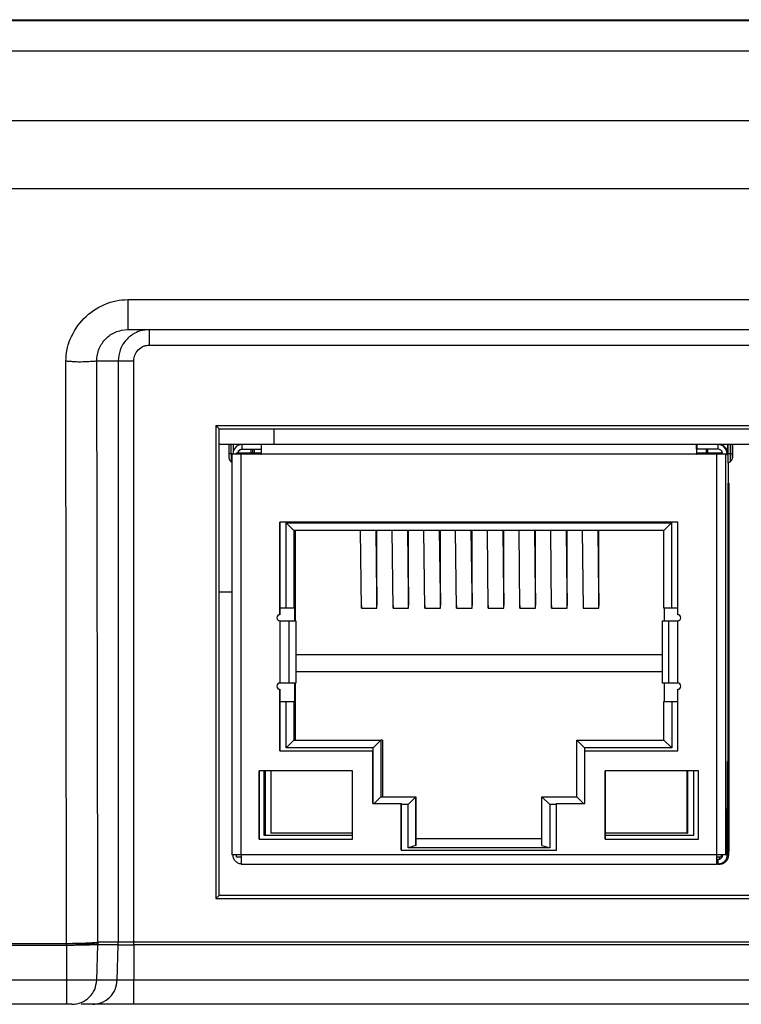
# Model space of a CAD drawing. Header units: millimetres. Extents: x -1063 to 345, y 512 to 8005.
# Tile 389 of 397: x -856 to -833, y 7840 to 7871. Entities that reach past the tile are written whole.
import ezdxf

# ---------------------------------------------------------------- set-up
doc = ezdxf.new("R2010")
doc.units = ezdxf.units.MM
doc.header["$LTSCALE"] = 5

msp = doc.modelspace()

# ---------------------------------------------------------------- linework, layer by layer
at = {"color": 7, "linetype": 'Continuous', "lineweight": 25}
for p, q in [((-657.703, 7871.451), (-897.703, 7871.451)), ((-897.651, 7871.491), (-658.151, 7871.491)), ((-897.704, 7870.485), (-657.704, 7870.485)), ((-897.704, 7868.251), (-657.704, 7868.251)), ((-657.704, 7866.051), (-897.704, 7866.051)), ((-852.42, 7862.489), (-703.003, 7862.489)), ((-852.628, 7861.502), (-852.419, 7861.524)), ((-852.419, 7861.524), (-703.002, 7861.524)), ((-851.724, 7861.024), (-703.678, 7861.024)), ((-854.392, 7841.772), (-854.41, 7860.516)), ((-853.387, 7843.041), (-853.419, 7860.524)), ((-853.419, 7860.524), (-852.725, 7860.524)), ((-852.725, 7860.524), (-852.725, 7841.824)), ((-852.225, 7841.824), (-852.225, 7860.524)), ((-849.583, 7858.434), (-815.374, 7858.434)), ((-849.583, 7858.434), (-849.583, 7843.224)), ((-849.583, 7858.434), (-849.484, 7858.336)), ((-849.478, 7843.324), (-849.485, 7858.336)), ((-849.484, 7858.336), (-815.472, 7858.336)), ((-848.124, 7857.83), (-849.498, 7857.83)), ((-849.165, 7857.83), (-849.165, 7857.53)), ((-849.018, 7857.681), (-849.018, 7857.83)), ((-848.868, 7857.83), (-848.868, 7857.801)), ((-848.866, 7857.83), (-848.866, 7857.802)), ((-848.862, 7857.804), (-848.862, 7857.83)), ((-815.473, 7857.822), (-848.124, 7857.83)), ((-834.124, 7857.68), (-834.124, 7857.83)), ((-834.117, 7857.83), (-834.124, 7857.83)), ((-834.108, 7857.83), (-834.108, 7857.68)), ((-833.268, 7857.784), (-833.268, 7857.83)), ((-833.118, 7857.681), (-833.118, 7857.83)), ((-833.116, 7857.83), (-833.116, 7857.53)), ((-832.964, 7857.53), (-832.964, 7857.83)), ((-849.074, 7857.53), (-849.074, 7844.63)), ((-849.074, 7857.53), (-848.775, 7857.53)), ((-848.924, 7857.53), (-848.924, 7857.56)), ((-848.924, 7857.56), (-848.125, 7857.56)), ((-848.862, 7857.56), (-848.862, 7857.568)), ((-848.775, 7844.63), (-848.775, 7857.53)), ((-848.775, 7857.53), (-848.135, 7857.53)), ((-848.737, 7857.681), (-848.125, 7857.681)), ((-848.458, 7857.681), (-848.458, 7857.56)), ((-848.458, 7857.681), (-848.458, 7857.56)), ((-848.394, 7857.56), (-848.394, 7857.681)), ((-848.351, 7857.681), (-848.351, 7857.56)), ((-848.135, 7857.53), (-848.135, 7857.52)), ((-848.134, 7857.53), (-848.135, 7857.53)), ((-848.135, 7857.52), (-848.125, 7857.52)), ((-848.134, 7857.52), (-848.134, 7857.53)), ((-848.125, 7857.52), (-848.125, 7857.53)), ((-848.125, 7857.53), (-834.125, 7857.53)), ((-834.125, 7857.56), (-833.324, 7857.56)), ((-834.125, 7857.53), (-834.125, 7857.52)), ((-834.125, 7857.53), (-834.125, 7857.53)), ((-834.125, 7857.52), (-834.125, 7857.53)), ((-834.125, 7857.52), (-834.115, 7857.52)), ((-834.124, 7857.68), (-834.108, 7857.68)), ((-834.115, 7857.52), (-834.115, 7857.53)), ((-834.115, 7857.53), (-833.475, 7857.53)), ((-833.437, 7857.681), (-834.108, 7857.681)), ((-833.81, 7857.681), (-833.81, 7857.56)), ((-833.764, 7857.681), (-833.764, 7857.56)), ((-833.475, 7857.53), (-833.475, 7844.63)), ((-833.475, 7857.53), (-833.174, 7857.53)), ((-833.324, 7857.56), (-833.324, 7857.53)), ((-833.287, 7857.56), (-833.324, 7857.56)), ((-833.174, 7844.63), (-833.174, 7857.53)), ((-833.174, 7857.53), (-833.137, 7857.53)), ((-833.137, 7857.531), (-833.119, 7857.531)), ((-833.041, 7857.53), (-833.116, 7857.53)), ((-833.041, 7857.53), (-832.965, 7857.53)), ((-849.09, 7857.273), (-849.074, 7857.264)), ((-833.115, 7857.23), (-833.04, 7857.273)), ((-833.04, 7857.273), (-833.115, 7857.23)), ((-833.107, 7857.235), (-833.107, 7856.18)), ((-833.097, 7856.58), (-833.107, 7856.58)), ((-833.097, 7847.586), (-833.097, 7856.58)), ((-833.097, 7856.58), (-833.084, 7856.58)), ((-833.084, 7844.736), (-833.084, 7856.58)), ((-833.084, 7856.58), (-833.084, 7844.736)), ((-833.103, 7856.18), (-833.107, 7856.18)), ((-833.103, 7856.18), (-833.103, 7847.63)), ((-834.725, 7855.33), (-847.525, 7855.33)), ((-847.525, 7855.33), (-847.525, 7852.355)), ((-847.524, 7852.355), (-847.524, 7855.33)), ((-847.324, 7855.31), (-834.924, 7855.31)), ((-847.324, 7852.56), (-847.324, 7855.31)), ((-847.073, 7855.06), (-847.324, 7855.31)), ((-835.173, 7855.06), (-834.924, 7855.31)), ((-834.924, 7855.31), (-834.924, 7852.56)), ((-834.725, 7852.355), (-834.725, 7855.33)), ((-833.088, 7855.43), (-833.093, 7855.43)), ((-833.093, 7855.43), (-833.093, 7854.28)), ((-833.088, 7854.28), (-833.088, 7855.43)), ((-835.173, 7855.06), (-847.073, 7855.06)), ((-847.073, 7855.06), (-847.073, 7852.56)), ((-847.033, 7855.06), (-847.033, 7852.56)), ((-844.902, 7852.56), (-844.931, 7855.06)), ((-844.431, 7855.06), (-844.403, 7852.654)), ((-844.403, 7853.027), (-844.427, 7855.06)), ((-844.403, 7852.56), (-844.403, 7855.06)), ((-843.882, 7852.56), (-843.911, 7855.06)), ((-843.411, 7855.06), (-843.383, 7852.654)), ((-843.383, 7853.027), (-843.407, 7855.06)), ((-843.383, 7852.56), (-843.383, 7855.06)), ((-842.862, 7852.56), (-842.891, 7855.06)), ((-842.391, 7855.06), (-842.363, 7852.654)), ((-842.363, 7853.027), (-842.387, 7855.06)), ((-842.363, 7852.56), (-842.363, 7855.06)), ((-841.842, 7852.56), (-841.871, 7855.06)), ((-841.371, 7855.06), (-841.343, 7852.654)), ((-841.343, 7853.027), (-841.367, 7855.06)), ((-841.343, 7852.56), (-841.343, 7855.06)), ((-840.822, 7852.56), (-840.851, 7855.06)), ((-840.351, 7855.06), (-840.323, 7852.654)), ((-840.323, 7853.027), (-840.347, 7855.06)), ((-840.323, 7852.56), (-840.323, 7855.06)), ((-839.802, 7852.56), (-839.831, 7855.06)), ((-839.331, 7855.06), (-839.303, 7852.654)), ((-839.303, 7853.027), (-839.327, 7855.06)), ((-839.303, 7852.56), (-839.303, 7855.06)), ((-838.782, 7852.56), (-838.811, 7855.06)), ((-838.311, 7855.06), (-838.283, 7852.654)), ((-838.283, 7853.027), (-838.307, 7855.06)), ((-838.283, 7852.56), (-838.283, 7855.06)), ((-837.762, 7852.56), (-837.791, 7855.06)), ((-837.291, 7855.06), (-837.263, 7852.654)), ((-837.263, 7853.027), (-837.287, 7855.06)), ((-837.263, 7852.56), (-837.263, 7855.06)), ((-835.173, 7852.56), (-835.173, 7855.06)), ((-833.093, 7854.28), (-833.088, 7854.28)), ((-844.903, 7852.654), (-844.903, 7852.56)), ((-843.883, 7852.654), (-843.883, 7852.56)), ((-842.863, 7852.654), (-842.863, 7852.56)), ((-841.843, 7852.654), (-841.843, 7852.56)), ((-840.823, 7852.654), (-840.823, 7852.56)), ((-839.803, 7852.654), (-839.803, 7852.56)), ((-838.783, 7852.654), (-838.783, 7852.56)), ((-837.763, 7852.654), (-837.763, 7852.56)), ((-847.524, 7852.355), (-847.525, 7852.355)), ((-847.324, 7852.56), (-847.524, 7852.56)), ((-847.073, 7852.56), (-847.324, 7852.56)), ((-847.052, 7852.56), (-847.073, 7852.56)), ((-847.052, 7852.56), (-847.053, 7852.155)), ((-847.033, 7852.56), (-847.052, 7852.56)), ((-847.033, 7852.56), (-847.033, 7852.155)), ((-844.903, 7852.56), (-844.403, 7852.56)), ((-843.883, 7852.56), (-843.383, 7852.56)), ((-842.863, 7852.56), (-842.363, 7852.56)), ((-841.843, 7852.56), (-841.343, 7852.56)), ((-840.823, 7852.56), (-840.323, 7852.56)), ((-839.803, 7852.56), (-839.303, 7852.56)), ((-838.783, 7852.56), (-838.283, 7852.56)), ((-837.763, 7852.56), (-837.263, 7852.56)), ((-834.924, 7852.56), (-835.173, 7852.56)), ((-835.151, 7852.155), (-835.152, 7852.56)), ((-834.725, 7852.56), (-834.924, 7852.56)), ((-847.525, 7852.155), (-847.525, 7850.155)), ((-847.525, 7852.155), (-847.225, 7852.155)), ((-847.225, 7850.155), (-847.225, 7852.155)), ((-847.225, 7852.155), (-847.009, 7852.155)), ((-847.009, 7852.155), (-847.009, 7850.155)), ((-847.009, 7852.155), (-847.008, 7852.155)), ((-847.008, 7852.155), (-847.008, 7850.155)), ((-835.22, 7850.155), (-835.22, 7852.155)), ((-835.22, 7852.155), (-835.219, 7852.155)), ((-835.219, 7850.155), (-835.219, 7852.155)), ((-835.219, 7852.155), (-835.023, 7852.155)), ((-835.023, 7852.155), (-835.023, 7850.155)), ((-835.023, 7852.155), (-834.725, 7852.155)), ((-834.725, 7850.155), (-834.725, 7852.155)), ((-835.22, 7851.06), (-847.008, 7851.06)), ((-835.22, 7850.514), (-847.008, 7850.514)), ((-847.225, 7850.155), (-847.525, 7850.155)), ((-847.009, 7850.155), (-847.225, 7850.155)), ((-847.056, 7850.155), (-847.057, 7849.56)), ((-847.03, 7850.155), (-847.031, 7849.56)), ((-847.008, 7850.155), (-847.009, 7850.155)), ((-835.219, 7850.155), (-835.22, 7850.155)), ((-835.023, 7850.155), (-835.219, 7850.155)), ((-835.147, 7849.56), (-835.148, 7850.155)), ((-834.725, 7850.155), (-835.023, 7850.155)), ((-847.525, 7849.955), (-847.525, 7847.98)), ((-847.525, 7849.955), (-847.524, 7849.955)), ((-847.524, 7847.98), (-847.524, 7849.955)), ((-834.725, 7847.98), (-834.725, 7849.955)), ((-847.524, 7849.56), (-847.329, 7849.56)), ((-847.329, 7848.07), (-847.329, 7849.56)), ((-847.329, 7849.56), (-847.078, 7849.56)), ((-847.078, 7849.56), (-847.078, 7848.32)), ((-847.057, 7849.56), (-847.078, 7849.56)), ((-847.031, 7849.56), (-847.057, 7849.56)), ((-847.031, 7849.56), (-847.031, 7848.32)), ((-835.168, 7848.32), (-835.168, 7849.56)), ((-835.168, 7849.56), (-834.919, 7849.56)), ((-834.919, 7849.56), (-834.919, 7848.07)), ((-834.919, 7849.56), (-834.725, 7849.56)), ((-847.078, 7848.32), (-847.329, 7848.07)), ((-847.078, 7848.32), (-844.273, 7848.32)), ((-844.273, 7848.32), (-844.524, 7848.07)), ((-844.273, 7848.32), (-844.273, 7846.5)), ((-844.226, 7848.32), (-844.273, 7848.32)), ((-844.226, 7848.32), (-844.226, 7846.5)), ((-837.973, 7848.32), (-837.724, 7848.07)), ((-837.973, 7848.32), (-835.168, 7848.32)), ((-837.973, 7846.5), (-837.973, 7848.32)), ((-835.168, 7848.32), (-834.919, 7848.07)), ((-847.525, 7847.98), (-844.54, 7847.98)), ((-844.524, 7848.07), (-847.329, 7848.07)), ((-844.54, 7847.98), (-844.54, 7846.28)), ((-844.539, 7847.98), (-844.54, 7847.98)), ((-844.539, 7846.28), (-844.539, 7847.98)), ((-844.524, 7846.28), (-844.524, 7848.07)), ((-837.724, 7848.07), (-837.724, 7846.28)), ((-834.919, 7848.07), (-837.724, 7848.07)), ((-837.71, 7846.28), (-837.71, 7847.98)), ((-837.71, 7847.98), (-834.725, 7847.98)), ((-833.138, 7844.63), (-833.125, 7847.63)), ((-833.103, 7847.63), (-833.125, 7847.63)), ((-833.097, 7847.586), (-833.125, 7847.586)), ((-833.097, 7847.586), (-833.096, 7847.48)), ((-848.19, 7847.33), (-848.19, 7845.13)), ((-845.19, 7847.33), (-848.19, 7847.33)), ((-848.189, 7845.13), (-848.189, 7847.33)), ((-848.039, 7847.33), (-848.039, 7845.26)), ((-847.998, 7847.33), (-847.998, 7845.26)), ((-847.822, 7847.33), (-847.822, 7845.33)), ((-845.19, 7845.13), (-845.19, 7847.33)), ((-834.06, 7847.33), (-837.06, 7847.33)), ((-837.06, 7847.33), (-837.06, 7845.13)), ((-837.06, 7845.13), (-837.06, 7847.33)), ((-834.422, 7845.33), (-834.422, 7847.33)), ((-834.409, 7847.33), (-834.409, 7845.33)), ((-834.209, 7845.26), (-834.209, 7847.33)), ((-834.06, 7845.13), (-834.06, 7847.33)), ((-833.124, 7847.48), (-833.136, 7844.63)), ((-833.124, 7847.48), (-833.126, 7847.48)), ((-833.124, 7847.48), (-833.097, 7847.48)), ((-833.085, 7844.63), (-833.097, 7847.48)), ((-844.273, 7846.5), (-844.494, 7846.28)), ((-844.273, 7846.5), (-843.153, 7846.5)), ((-843.153, 7846.5), (-843.404, 7846.25)), ((-843.153, 7846.5), (-843.153, 7844.927)), ((-843.147, 7846.5), (-843.153, 7846.5)), ((-843.147, 7845.16), (-843.147, 7846.5)), ((-839.093, 7846.5), (-837.973, 7846.5)), ((-839.093, 7846.5), (-838.844, 7846.25)), ((-839.093, 7844.927), (-839.093, 7846.5)), ((-837.973, 7846.5), (-837.754, 7846.28)), ((-844.54, 7846.28), (-843.625, 7846.28)), ((-843.625, 7846.28), (-843.625, 7844.78)), ((-843.624, 7846.28), (-843.625, 7846.28)), ((-843.624, 7844.78), (-843.624, 7846.28)), ((-843.404, 7846.25), (-843.624, 7846.25)), ((-843.404, 7844.86), (-843.404, 7846.25)), ((-838.844, 7846.25), (-838.844, 7844.86)), ((-838.625, 7846.25), (-838.844, 7846.25)), ((-838.625, 7844.78), (-838.625, 7846.28)), ((-838.625, 7846.28), (-837.71, 7846.28)), ((-848.19, 7845.13), (-845.19, 7845.13)), ((-848.039, 7845.26), (-845.19, 7845.26)), ((-845.19, 7845.33), (-847.822, 7845.33)), ((-843.153, 7844.927), (-843.149, 7845.16)), ((-843.149, 7845.16), (-839.093, 7845.16)), ((-834.422, 7845.33), (-837.06, 7845.33)), ((-837.06, 7845.26), (-834.209, 7845.26)), ((-837.06, 7845.13), (-834.06, 7845.13)), ((-834.422, 7845.33), (-834.409, 7845.33)), ((-843.625, 7844.78), (-838.625, 7844.78)), ((-843.153, 7844.927), (-843.404, 7844.86)), ((-838.844, 7844.86), (-843.404, 7844.86)), ((-839.093, 7844.927), (-838.844, 7844.86)), ((-848.775, 7844.63), (-849.074, 7844.63)), ((-848.924, 7844.56), (-848.924, 7844.63)), ((-848.775, 7844.56), (-848.924, 7844.56)), ((-833.475, 7844.63), (-848.775, 7844.63)), ((-833.174, 7844.63), (-833.475, 7844.63)), ((-833.324, 7844.56), (-833.474, 7844.56)), ((-833.474, 7844.48), (-833.474, 7844.33)), ((-833.438, 7844.48), (-833.474, 7844.48)), ((-833.438, 7844.48), (-833.438, 7844.33)), ((-833.438, 7844.48), (-833.438, 7844.33)), ((-833.324, 7844.63), (-833.324, 7844.56)), ((-833.287, 7844.56), (-833.324, 7844.56)), ((-833.287, 7844.56), (-833.287, 7844.63)), ((-833.138, 7844.63), (-833.174, 7844.63)), ((-833.136, 7844.63), (-833.138, 7844.63)), ((-833.085, 7844.63), (-833.136, 7844.63)), ((-848.774, 7844.33), (-833.474, 7844.33)), ((-848.737, 7844.33), (-848.727, 7844.33)), ((-833.438, 7844.33), (-833.474, 7844.33)), ((-833.438, 7844.33), (-833.384, 7844.33)), ((-849.583, 7843.224), (-849.484, 7843.324)), ((-849.583, 7843.224), (-815.374, 7843.224)), ((-815.475, 7843.324), (-849.483, 7843.324)), ((-854.392, 7841.772), (-897.673, 7841.772)), ((-854.386, 7841.715), (-897.673, 7841.715)), ((-854.386, 7841.715), (-854.392, 7841.772)), ((-854.384, 7840.602), (-854.386, 7841.715)), ((-853.419, 7840.602), (-853.387, 7841.741)), ((-853.387, 7841.741), (-853.385, 7841.772)), ((-852.727, 7841.74), (-853.387, 7841.741)), ((-853.385, 7841.824), (-853.385, 7841.772)), ((-852.725, 7841.824), (-853.385, 7841.824)), ((-852.759, 7840.602), (-852.727, 7841.74)), ((-852.727, 7841.74), (-852.725, 7841.824)), ((-852.723, 7841.824), (-852.725, 7841.824)), ((-852.225, 7841.824), (-852.269, 7841.824)), ((-852.225, 7841.74), (-852.225, 7841.824)), ((-703.178, 7841.824), (-852.225, 7841.824)), ((-852.225, 7841.74), (-852.225, 7840.602)), ((-703.178, 7841.74), (-852.225, 7841.74)), ((-854.384, 7840.602), (-897.673, 7840.602)), ((-852.759, 7840.602), (-853.419, 7840.602)), ((-703.178, 7840.602), (-852.225, 7840.602)), ((-854.383, 7839.824), (-897.672, 7839.824)), ((-853.557, 7839.824), (-853.919, 7839.824)), ((-703.177, 7839.824), (-852.224, 7839.824))]:
    msp.add_line(p, q, dxfattribs=at)
at = {"color": 8, "linetype": 'Continuous', "lineweight": 25}
for p, q in [((-847.717, 7858.336), (-847.717, 7857.83)), ((-849.091, 7857.53), (-849.091, 7857.83)), ((-848.863, 7857.803), (-848.863, 7857.83)), ((-848.737, 7857.681), (-848.737, 7857.83)), ((-833.437, 7857.83), (-833.437, 7857.681)), ((-833.041, 7857.83), (-833.041, 7857.53)), ((-832.965, 7857.53), (-832.965, 7857.83)), ((-832.964, 7857.83), (-832.964, 7857.53)), ((-849.074, 7857.53), (-849.091, 7857.53)), ((-848.997, 7857.681), (-849.018, 7857.681)), ((-833.118, 7857.681), (-833.166, 7857.681)), ((-849.483, 7853.089), (-849.074, 7853.089)), ((-853.385, 7841.824), (-853.387, 7843.041))]:
    msp.add_line(p, q, dxfattribs=at)
at = {"color": 7, "linetype": 'Continuous', "lineweight": 25, "flags": 128}
for points in [[(-849.091, 7857.53), (-849.107, 7857.53), (-849.122, 7857.53), (-849.135, 7857.53), (-849.146, 7857.53), (-849.154, 7857.53), (-849.16, 7857.53), (-849.164, 7857.53), (-849.165, 7857.53)], [(-849.018, 7857.636), (-849.018, 7857.642), (-849.018, 7857.681)], [(-832.965, 7857.403), (-832.965, 7857.403), (-832.965, 7857.413), (-832.965, 7857.441), (-832.964, 7857.482), (-832.964, 7857.53)], [(-833.383, 7844.488), (-833.383, 7844.515), (-833.383, 7844.56)]]:
    msp.add_lwpolyline(points, dxfattribs=at)
at = {"color": 7, "linetype": 'Continuous', "lineweight": 25}
for centre, radius, start, end in [((-848.737, 7857.531), 0.3, 94.6798, 180.0958), ((-830.768, 7857.605), 17.357, 179.2572, 180.2476), ((-816.768, 7857.605), 17.357, 179.2572, 180.2476), ((-833.437, 7857.531), 0.3, 359.8969, 85.3202), ((-841.839, 7857.498), 7.326, 179.752, 180.7436), ((-834.239, 7857.466), 14.852, 179.7525, 180.7428), ((-848.737, 7857.531), 0.15, 90.0001, 168.853), ((-825.446, 7857.568), 8.679, 179.2572, 180.2476), ((-833.437, 7857.531), 0.15, 11.1471, 89.9998), ((-844.689, 7857.631), 11.571, 359.2572, 0.2476), ((-831.546, 7857.524), 1.573, 179.7505, 181.5632), ((-815.759, 7857.455), 17.357, 179.7524, 180.7428), ((-818.22, 7857.466), 14.822, 179.7519, 180.7442), ((-847.525, 7852.255), 0.1, 90.0004, 269.9996), ((-847.524, 7852.255), 0.1, 90.0004, 269.9996), ((-834.725, 7852.255), 0.1, 270.0004, 89.9996), ((-847.525, 7850.055), 0.1, 90.0004, 269.9996), ((-847.524, 7850.055), 0.1, 90.0004, 269.9996), ((-834.725, 7850.055), 0.1, 270.0004, 89.9996), ((-831.418, 7844.555), 17.357, 179.7524, 180.7428), ((-816.118, 7844.555), 17.357, 179.7524, 180.7428), ((-824.796, 7844.593), 8.679, 179.7524, 180.7428)]:
    msp.add_arc(centre, radius, start, end, dxfattribs=at)
at = {"color": 8, "linetype": 'Continuous', "lineweight": 25}
msp.add_arc((-825.62, 7857.498), 7.346, 179.7529, 180.7419, dxfattribs=at)
at = {"color": 7, "linetype": 'Continuous', "lineweight": 25}
for points, knots in [([(-854.41, 7860.516), (-854.407, 7860.629), (-854.399, 7860.87), (-854.232, 7861.35), (-853.873, 7861.923), (-853.302, 7862.294), (-852.803, 7862.469), (-852.546, 7862.482), (-852.42, 7862.489)], [0, 0, 0, 0, 0.1098, 0.23265, 0.489943, 0.751338, 0.877314, 1, 1, 1, 1]), ([(-851.725, 7861.524), (-851.825, 7861.515), (-852.011, 7861.499), (-852.3, 7861.362), (-852.529, 7861.148), (-852.693, 7860.846), (-852.713, 7860.638), (-852.725, 7860.524)], [0, 0, 0, 0, 0.191579, 0.356044, 0.602204, 0.781903, 1, 1, 1, 1]), ([(-852.225, 7860.524), (-852.224, 7860.554), (-852.222, 7860.615), (-852.184, 7860.739), (-852.092, 7860.881), (-851.951, 7860.979), (-851.823, 7861.02), (-851.757, 7861.022), (-851.724, 7861.024)], [0, 0, 0, 0, 0.11602, 0.233908, 0.489812, 0.750772, 0.873805, 1, 1, 1, 1]), ([(-854.41, 7860.516), (-854.403, 7860.515), (-854.382, 7860.514), (-854.314, 7860.509), (-854.19, 7860.5), (-853.961, 7860.485), (-853.795, 7860.496), (-853.702, 7860.501), (-853.689, 7860.501), (-853.646, 7860.503), (-853.564, 7860.507), (-853.458, 7860.514), (-853.434, 7860.52), (-853.419, 7860.524)], [0, 0, 0, 0, 0.014774, 0.04219, 0.134886, 0.265764, 0.517913, 0.52224, 0.530017, 0.55592, 0.649059, 0.797171, 1, 1, 1, 1]), ([(-849.164, 7857.404), (-849.163, 7857.39), (-849.162, 7857.359), (-849.14, 7857.317), (-849.114, 7857.287), (-849.094, 7857.278), (-849.089, 7857.275)], [0, 0, 0, 0, 0.272871, 0.579158, 0.885444, 1, 1, 1, 1]), ([(-833.041, 7857.275), (-833.035, 7857.278), (-833.015, 7857.287), (-832.99, 7857.317), (-832.968, 7857.359), (-832.966, 7857.39), (-832.966, 7857.404)], [0, 0, 0, 0, 0.114523, 0.420821, 0.727119, 1, 1, 1, 1]), ([(-833.438, 7844.48), (-833.418, 7844.482), (-833.379, 7844.487), (-833.331, 7844.518), (-833.314, 7844.548), (-833.306, 7844.56)], [0, 0, 0, 0, 0.364813, 0.729626, 1, 1, 1, 1]), ([(-853.385, 7841.772), (-853.405, 7841.768), (-853.446, 7841.761), (-853.683, 7841.757), (-854.015, 7841.761), (-854.269, 7841.768), (-854.392, 7841.772)], [0, 0, 0, 0, 0.240982, 0.500401, 0.759597, 1, 1, 1, 1]), ([(-853.387, 7841.741), (-853.399, 7841.74), (-853.421, 7841.738), (-853.531, 7841.734), (-853.694, 7841.73), (-853.911, 7841.725), (-854.124, 7841.721), (-854.277, 7841.718), (-854.356, 7841.716), (-854.384, 7841.715)], [0, 0, 0, 0, 0.181658, 0.32339, 0.498787, 0.694128, 0.842883, 0.944879, 1, 1, 1, 1]), ([(-852.727, 7841.74), (-852.716, 7841.74), (-852.696, 7841.74), (-852.578, 7841.74), (-852.416, 7841.74), (-852.289, 7841.74), (-852.225, 7841.74)], [0, 0, 0, 0, 0.25, 0.5, 0.75, 1, 1, 1, 1])]:
    msp.add_open_spline(points, degree=3, knots=knots, dxfattribs=at)
for points in [[(-852.42, 7862.489), (-852.42, 7862.361), (-852.419, 7862.106), (-852.419, 7861.788), (-852.419, 7861.567), (-852.419, 7861.538), (-852.419, 7861.524)], [(-851.724, 7861.024), (-851.724, 7861.089), (-851.724, 7861.22), (-851.724, 7861.385), (-851.724, 7861.501), (-851.725, 7861.516), (-851.725, 7861.524)], [(-852.725, 7860.524), (-852.714, 7860.524), (-852.693, 7860.524), (-852.577, 7860.524), (-852.415, 7860.524), (-852.288, 7860.524), (-852.225, 7860.524)], [(-833.119, 7857.531), (-833.124, 7857.57), (-833.133, 7857.649), (-833.202, 7857.748), (-833.301, 7857.818), (-833.38, 7857.827), (-833.42, 7857.831)], [(-848.869, 7857.531), (-848.867, 7857.551), (-848.863, 7857.59), (-848.828, 7857.64), (-848.778, 7857.674), (-848.739, 7857.679), (-848.719, 7857.681)], [(-848.737, 7844.33), (-848.777, 7844.335), (-848.855, 7844.344), (-848.954, 7844.413), (-849.023, 7844.512), (-849.032, 7844.591), (-849.036, 7844.63)], [(-833.136, 7844.63), (-833.141, 7844.591), (-833.15, 7844.512), (-833.22, 7844.413), (-833.319, 7844.344), (-833.398, 7844.335), (-833.438, 7844.33)], [(-833.384, 7844.33), (-833.345, 7844.335), (-833.266, 7844.344), (-833.167, 7844.413), (-833.098, 7844.512), (-833.089, 7844.591), (-833.085, 7844.63)], [(-853.385, 7841.824), (-853.405, 7841.818), (-853.447, 7841.806), (-853.683, 7841.791), (-854.009, 7841.778), (-854.264, 7841.774), (-854.392, 7841.772)], [(-852.269, 7841.824), (-852.326, 7841.824), (-852.44, 7841.824), (-852.583, 7841.824), (-852.688, 7841.824), (-852.711, 7841.824), (-852.723, 7841.824)], [(-853.419, 7840.602), (-853.439, 7840.602), (-853.479, 7840.602), (-853.704, 7840.602), (-854.017, 7840.602), (-854.261, 7840.602), (-854.384, 7840.602)], [(-854.383, 7839.824), (-854.383, 7839.836), (-854.383, 7839.859), (-854.384, 7840.038), (-854.384, 7840.294), (-854.384, 7840.499), (-854.384, 7840.602)], [(-854.217, 7839.824), (-854.114, 7839.836), (-853.909, 7839.859), (-853.648, 7840.038), (-853.462, 7840.294), (-853.433, 7840.499), (-853.419, 7840.602)], [(-853.557, 7839.824), (-853.454, 7839.836), (-853.249, 7839.859), (-852.988, 7840.038), (-852.802, 7840.294), (-852.773, 7840.499), (-852.759, 7840.602)], [(-852.225, 7840.602), (-852.293, 7840.602), (-852.428, 7840.602), (-852.601, 7840.602), (-852.725, 7840.602), (-852.748, 7840.602), (-852.759, 7840.602)], [(-852.224, 7839.824), (-852.224, 7839.836), (-852.225, 7839.859), (-852.225, 7840.038), (-852.225, 7840.294), (-852.225, 7840.499), (-852.225, 7840.602)], [(-854.217, 7839.824), (-854.221, 7839.824), (-854.227, 7839.824), (-854.266, 7839.824), (-854.32, 7839.824), (-854.362, 7839.824), (-854.383, 7839.824)], [(-852.224, 7839.824), (-852.393, 7839.824), (-852.731, 7839.824), (-853.163, 7839.824), (-853.474, 7839.824), (-853.53, 7839.824), (-853.557, 7839.824)]]:
    msp.add_open_spline(points, degree=3, dxfattribs=at)
at = {"color": 8, "linetype": 'Continuous', "lineweight": 25}
msp.add_open_spline([(-853.419, 7860.524), (-853.416, 7860.59), (-853.408, 7860.723), (-853.329, 7860.974), (-853.148, 7861.244), (-852.877, 7861.433), (-852.693, 7861.484), (-852.628, 7861.502)], degree=3, knots=[0, 0, 0, 0, 0.14766, 0.29324, 0.5771, 0.851805, 1, 1, 1, 1], dxfattribs=at)

doc.saveas('drawing.dxf')
